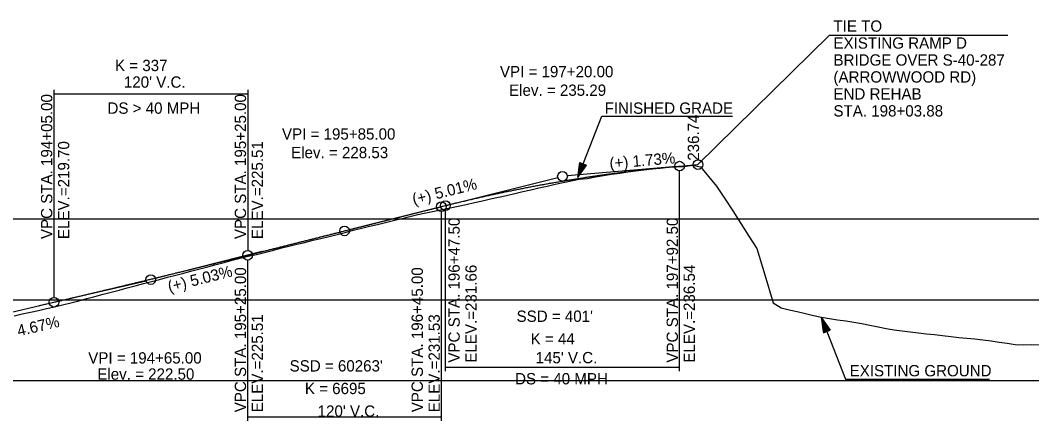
# Model space of a CAD drawing. Extents: x 69 to 2003113, y 512 to 837401.
# Drawn here: x 1924211 to 1924838, y 786788 to 787036 of the extents above; entities that cross this region are included whole.
import ezdxf

# ---------------------------------------------------------------- set-up
doc = ezdxf.new("R2010")
doc.units = 0
for name, color, linetype in [('BR_AUTO DIMENSION', 7, 'Continuous'), ('BR_CENTER LINE BASELINE', 7, 'Continuous'), ('BR_CONCRETE', 7, 'Continuous'), ('BR_GRID DOTS', 7, 'Continuous'), ('BR_GRID LINES', 7, 'Continuous'), ('BR_TEXT', 7, 'Continuous'), ('RD_PD_ALT1_TrvlWay', 7, 'Continuous'), ('RD_SHT_IplotShp', 7, 'Continuous')]:
    doc.layers.add(name, color=color, linetype=linetype)

msp = doc.modelspace()

# ---------------------------------------------------------------- linework, layer by layer
at = {"layer": 'BR_AUTO DIMENSION'}
for p, q in [((1923672.37, 786912.91), (1925908.15, 786912.91)), ((1923672.37, 786862.91), (1925908.15, 786862.91)), ((1923672.37, 786812.91), (1925908.15, 786812.91))]:
    msp.add_line(p, q, dxfattribs=at)
at = {"layer": 'BR_CENTER LINE BASELINE'}
for p, q in [((1924617.69, 786945.46), (1924549.95, 786939.61)), ((1924478.08, 786922.11), (1924544.05, 786938.62)), ((1924480.83, 786922.8), (1924414.87, 786906.28)), ((1924343.1, 786888.25), (1924409.05, 786904.82)), ((1924360.82, 786892.7), (1924294.87, 786876.13)), ((1924222.82, 786859.25), (1924289.04, 786874.71))]:
    msp.add_line(p, q, dxfattribs=at)
for centre in [(1924630.84, 786946.6), (1924546.96, 786939.35), (1924411.96, 786905.55), (1924291.96, 786875.4)]:
    msp.add_circle(centre, 3, dxfattribs=at)
at = {"layer": 'BR_GRID DOTS'}
for p, q in [((1924630.84, 786946.6), (1924712.4, 787026.8)), ((1924712.4, 787026.8), (1924822.78, 787026.8)), ((1924231.96, 786992.97), (1924231.96, 786864.39)), ((1924231.96, 786990.47), (1924351.96, 786990.47)), ((1924351.96, 786992.97), (1924351.96, 786893.47)), ((1924619.46, 786818.7), (1924619.46, 786942.62)), ((1924474.46, 786818.7), (1924474.46, 786918.2)), ((1924471.96, 786787.97), (1924471.96, 786917.57)), ((1924351.96, 786787.97), (1924351.96, 786887.47)), ((1924474.46, 786821.2), (1924619.46, 786821.2)), ((1924351.96, 786790.47), (1924471.96, 786790.47))]:
    msp.add_line(p, q, dxfattribs=at)
for centre in [(1924619.46, 786945.62), (1924471.96, 786920.57), (1924474.46, 786921.2), (1924351.96, 786890.47), (1924351.96, 786890.47), (1924231.96, 786861.39)]:
    msp.add_circle(centre, 3, dxfattribs=at)
at = {"layer": 'BR_GRID LINES'}
for p, q in [((1924619.46, 786945.62), (1924630.84, 786946.6)), ((1924471.96, 786920.57), (1924474.46, 786921.2)), ((1924188.96, 786851.35), (1924231.96, 786861.39))]:
    msp.add_line(p, q, dxfattribs=at)
for points in [[(1924474.46, 786921.2), (1924477.36, 786921.92), (1924480.26, 786922.63), (1924483.16, 786923.34), (1924486.06, 786924.03), (1924488.96, 786924.71), (1924491.86, 786925.39), (1924494.76, 786926.05), (1924497.66, 786926.7), (1924500.56, 786927.35), (1924503.46, 786927.99), (1924506.36, 786928.61), (1924509.26, 786929.23), (1924512.16, 786929.84), (1924515.06, 786930.43), (1924517.96, 786931.02), (1924520.86, 786931.6), (1924523.76, 786932.17), (1924526.66, 786932.73), (1924529.56, 786933.28), (1924532.46, 786933.82), (1924535.36, 786934.35), (1924538.26, 786934.87), (1924541.16, 786935.39), (1924544.06, 786935.89), (1924546.96, 786936.38), (1924549.86, 786936.86), (1924552.76, 786937.34), (1924555.66, 786937.8), (1924558.56, 786938.26), (1924561.46, 786938.7), (1924564.36, 786939.14), (1924567.26, 786939.57), (1924570.16, 786939.98), (1924573.06, 786940.39), (1924575.96, 786940.79), (1924578.86, 786941.18), (1924581.76, 786941.56), (1924584.66, 786941.93), (1924587.56, 786942.29), (1924590.46, 786942.64), (1924593.36, 786942.98), (1924596.26, 786943.31), (1924599.16, 786943.63), (1924602.06, 786943.94), (1924604.96, 786944.25), (1924607.86, 786944.54), (1924610.76, 786944.82), (1924613.66, 786945.1), (1924616.56, 786945.36), (1924619.46, 786945.62)], [(1924351.96, 786890.47), (1924354.36, 786891.08), (1924356.76, 786891.68), (1924359.16, 786892.28), (1924361.56, 786892.89), (1924363.96, 786893.49), (1924366.36, 786894.09), (1924368.76, 786894.69), (1924371.16, 786895.3), (1924373.56, 786895.9), (1924375.96, 786896.5), (1924378.36, 786897.11), (1924380.76, 786897.71), (1924383.16, 786898.31), (1924385.56, 786898.91), (1924387.96, 786899.52), (1924390.36, 786900.12), (1924392.76, 786900.72), (1924395.16, 786901.32), (1924397.56, 786901.92), (1924399.96, 786902.53), (1924402.36, 786903.13), (1924404.76, 786903.73), (1924407.16, 786904.33), (1924409.56, 786904.94), (1924411.96, 786905.54), (1924414.36, 786906.14), (1924416.76, 786906.74), (1924419.16, 786907.34), (1924421.56, 786907.95), (1924423.96, 786908.55), (1924426.36, 786909.15), (1924428.76, 786909.75), (1924431.16, 786910.35), (1924433.56, 786910.95), (1924435.96, 786911.56), (1924438.36, 786912.16), (1924440.76, 786912.76), (1924443.16, 786913.36), (1924445.56, 786913.96), (1924447.96, 786914.56), (1924450.36, 786915.16), (1924452.76, 786915.77), (1924455.16, 786916.37), (1924457.56, 786916.97), (1924459.96, 786917.57), (1924462.36, 786918.17), (1924464.76, 786918.77), (1924467.16, 786919.37), (1924469.56, 786919.97), (1924471.96, 786920.57)], [(1924231.96, 786861.39), (1924234.36, 786861.95), (1924236.76, 786862.51), (1924239.16, 786863.07), (1924241.56, 786863.64), (1924243.96, 786864.2), (1924246.36, 786864.77), (1924248.76, 786865.33), (1924251.16, 786865.9), (1924253.56, 786866.47), (1924255.96, 786867.03), (1924258.36, 786867.6), (1924260.76, 786868.17), (1924263.16, 786868.75), (1924265.56, 786869.32), (1924267.96, 786869.89), (1924270.36, 786870.46), (1924272.76, 786871.04), (1924275.16, 786871.61), (1924277.56, 786872.19), (1924279.96, 786872.77), (1924282.36, 786873.34), (1924284.76, 786873.92), (1924287.16, 786874.5), (1924289.56, 786875.08), (1924291.96, 786875.66), (1924294.36, 786876.25), (1924296.76, 786876.83), (1924299.16, 786877.41), (1924301.56, 786878), (1924303.96, 786878.58), (1924306.36, 786879.17), (1924308.76, 786879.76), (1924311.16, 786880.35), (1924313.56, 786880.93), (1924315.96, 786881.52), (1924318.36, 786882.11), (1924320.76, 786882.71), (1924323.16, 786883.3), (1924325.56, 786883.89), (1924327.96, 786884.49), (1924330.36, 786885.08), (1924332.76, 786885.68), (1924335.16, 786886.27), (1924337.56, 786886.87), (1924339.96, 786887.47), (1924342.36, 786888.07), (1924344.76, 786888.67), (1924347.16, 786889.27), (1924349.56, 786889.87), (1924351.96, 786890.47)]]:
    msp.add_spline(points, degree=3, dxfattribs=at)
at = {"layer": 'BR_TEXT'}
for points in [[(1924207.37, 786853.03), (1924212.37, 786854.08), (1924217.37, 786855.15), (1924222.37, 786856.27), (1924227.37, 786857.4), (1924232.37, 786858.54), (1924237.37, 786859.82), (1924242.37, 786861.04), (1924247.37, 786862.3), (1924252.37, 786863.64), (1924257.37, 786864.99), (1924262.37, 786866.31), (1924267.37, 786867.64), (1924272.37, 786868.92), (1924277.37, 786870.21), (1924282.37, 786871.52), (1924287.37, 786872.88), (1924292.37, 786874.18), (1924297.37, 786875.49), (1924302.37, 786876.91), (1924307.37, 786878.21), (1924312.37, 786879.45), (1924317.37, 786880.79), (1924322.37, 786882.11), (1924327.37, 786883.38), (1924332.37, 786884.66), (1924337.37, 786886.05), (1924342.37, 786887.32), (1924347.37, 786888.55), (1924352.37, 786889.8), (1924357.37, 786890.98), (1924362.37, 786892.2), (1924367.37, 786893.48), (1924372.37, 786894.79), (1924377.37, 786896), (1924382.37, 786897.28), (1924387.37, 786898.42), (1924392.37, 786899.7), (1924397.37, 786900.91), (1924402.37, 786902.1), (1924407.37, 786903.37), (1924412.37, 786904.64), (1924417.37, 786905.89), (1924422.37, 786907.23), (1924427.37, 786908.38), (1924432.37, 786909.58), (1924437.37, 786910.83), (1924442.37, 786912.02), (1924447.37, 786913.23), (1924452.37, 786914.39), (1924457.37, 786915.65), (1924462.37, 786916.76), (1924467.37, 786917.83), (1924472.37, 786918.85), (1924477.37, 786919.85), (1924482.37, 786920.8), (1924487.37, 786921.93), (1924492.37, 786923.03), (1924497.37, 786924.12), (1924502.37, 786925.33), (1924507.37, 786926.42), (1924512.37, 786927.47), (1924517.37, 786928.76), (1924522.37, 786929.88), (1924527.37, 786930.98), (1924532.37, 786932.25), (1924537.37, 786933.31), (1924542.37, 786934.41), (1924547.37, 786935.59), (1924552.37, 786936.57), (1924557.37, 786937.56), (1924562.37, 786938.06), (1924567.37, 786938.97), (1924572.37, 786939.86), (1924577.37, 786940.59), (1924582.37, 786941.35), (1924587.37, 786942.05), (1924592.37, 786942.74), (1924597.37, 786943.43), (1924602.37, 786943.97), (1924607.37, 786944.47), (1924612.37, 786944.96), (1924617.37, 786945.16), (1924622.37, 786945.44), (1924627.37, 786946.3), (1924632.37, 786945.24), (1924637.37, 786939.28), (1924642.37, 786933.25), (1924647.37, 786925.85), (1924652.37, 786918), (1924657.37, 786910.08), (1924662.37, 786902.34), (1924667.37, 786894.72), (1924672.37, 786878.31)], [(1924672.37, 786878.31), (1924677.37, 786861), (1924682.37, 786857.83), (1924687.37, 786856.73), (1924692.37, 786855.55), (1924697.37, 786854.38), (1924702.37, 786853.22), (1924707.37, 786852.05), (1924712.37, 786851.27), (1924717.37, 786850.52), (1924722.37, 786849.76), (1924727.37, 786849.12), (1924732.37, 786848.27), (1924737.37, 786847.24), (1924742.37, 786846.17), (1924747.37, 786845.1), (1924752.37, 786844.35), (1924757.37, 786843.69), (1924762.37, 786843.08), (1924767.37, 786842.49), (1924772.37, 786841.89), (1924777.37, 786841.3), (1924782.37, 786840.71), (1924787.37, 786840.13), (1924792.37, 786839.6), (1924797.37, 786839.18), (1924802.37, 786838.68), (1924807.37, 786838.1), (1924812.37, 786837.47), (1924817.37, 786836.69), (1924822.37, 786835.92), (1924827.37, 786835.14), (1924832.37, 786835.09), (1924837.37, 786835.21), (1924842.37, 786834.96)]]:
    msp.add_lwpolyline(points, dxfattribs=at)
at = {"layer": 'RD_PD_ALT1_TrvlWay'}
for p, q in [((1924556.43, 786938.62), (1924571.39, 786976.57)), ((1924571.39, 786976.57), (1924652.17, 786976.57)), ((1924556.43, 786938.62), (1924557.63, 786947.82)), ((1924556.43, 786938.62), (1924557.63, 786947.82)), ((1924559.73, 786946.99), (1924556.43, 786938.62)), ((1924559.73, 786946.99), (1924556.43, 786938.62)), ((1924556.43, 786938.62), (1924561.82, 786946.16)), ((1924556.43, 786938.62), (1924561.82, 786946.16)), ((1924557.63, 786947.82), (1924561.82, 786946.16)), ((1924557.63, 786947.82), (1924561.82, 786946.16)), ((1924707.37, 786851.7), (1924722.33, 786813.75)), ((1924710.67, 786843.33), (1924707.37, 786851.7)), ((1924707.37, 786851.7), (1924712.76, 786844.15)), ((1924707.37, 786851.7), (1924708.58, 786842.5)), ((1924708.58, 786842.5), (1924712.76, 786844.15)), ((1924722.33, 786813.75), (1924811.52, 786813.75))]:
    msp.add_line(p, q, dxfattribs=at)
for points in [[(1924559.62, 786946.91), (1924556.55, 786939.11), (1924559.59, 786946.98), (1924556.63, 786939.51), (1924559.49, 786946.98), (1924556.65, 786939.78), (1924559.38, 786947.01), (1924556.68, 786940.1), (1924559.3, 786947.06), (1924556.76, 786940.6), (1924559.19, 786947.12), (1924556.84, 786941.12), (1924559.07, 786947.13), (1924556.9, 786941.52), (1924558.99, 786947.18), (1924556.96, 786941.98), (1924558.88, 786947.16), (1924557.02, 786942.37), (1924558.82, 786947.27), (1924557.05, 786942.72), (1924558.69, 786947.28), (1924557.11, 786943.22), (1924558.59, 786947.34), (1924557.22, 786943.81), (1924558.5, 786947.4), (1924557.23, 786944.23), (1924558.39, 786947.44), (1924557.31, 786944.86), (1924558.27, 786947.44), (1924557.41, 786945.36), (1924558.17, 786947.54), (1924557.47, 786945.8), (1924558.07, 786947.54), (1924557.51, 786946.2), (1924557.99, 786947.63), (1924557.58, 786946.7), (1924557.88, 786947.6), (1924557.66, 786947.25), (1924557.76, 786947.61)], [(1924559.62, 786946.91), (1924556.55, 786939.11), (1924559.59, 786946.98), (1924556.63, 786939.51), (1924559.49, 786946.98), (1924556.65, 786939.78), (1924559.38, 786947.01), (1924556.68, 786940.1), (1924559.3, 786947.06), (1924556.76, 786940.6), (1924559.19, 786947.12), (1924556.84, 786941.12), (1924559.07, 786947.13), (1924556.9, 786941.52), (1924558.99, 786947.18), (1924556.96, 786941.98), (1924558.88, 786947.16), (1924557.02, 786942.37), (1924558.82, 786947.27), (1924557.05, 786942.72), (1924558.69, 786947.28), (1924557.11, 786943.22), (1924558.59, 786947.34), (1924557.22, 786943.81), (1924558.5, 786947.4), (1924557.23, 786944.23), (1924558.39, 786947.44), (1924557.31, 786944.86), (1924558.27, 786947.44), (1924557.41, 786945.36), (1924558.17, 786947.54), (1924557.47, 786945.8), (1924558.07, 786947.54), (1924557.51, 786946.2), (1924557.99, 786947.63), (1924557.58, 786946.7), (1924557.88, 786947.6), (1924557.66, 786947.25), (1924557.76, 786947.61)], [(1924556.7, 786939.14), (1924559.75, 786946.86), (1924556.86, 786939.39), (1924559.85, 786946.82), (1924557.02, 786939.63), (1924559.93, 786946.83), (1924557.2, 786939.84), (1924560, 786946.78), (1924557.4, 786940.1), (1924560.09, 786946.77), (1924557.58, 786940.35), (1924560.16, 786946.74), (1924557.8, 786940.65), (1924560.25, 786946.72), (1924558.04, 786941.01), (1924560.37, 786946.66), (1924558.25, 786941.33), (1924560.45, 786946.67), (1924558.48, 786941.66), (1924560.53, 786946.61), (1924558.72, 786941.96), (1924560.62, 786946.58), (1924558.95, 786942.31), (1924560.66, 786946.5), (1924559.27, 786942.77), (1924560.76, 786946.5), (1924559.51, 786943.05), (1924560.85, 786946.51), (1924559.8, 786943.44), (1924560.92, 786946.44), (1924560.04, 786943.85), (1924561.02, 786946.38), (1924560.26, 786944.16), (1924561.1, 786946.29), (1924560.51, 786944.44), (1924561.17, 786946.26), (1924560.8, 786944.91), (1924561.32, 786946.28), (1924560.98, 786945.17), (1924561.46, 786946.23), (1924561.17, 786945.34), (1924561.56, 786946.09), (1924561.68, 786946.14), (1924561.53, 786946.1)], [(1924556.7, 786939.14), (1924559.75, 786946.86), (1924556.86, 786939.39), (1924559.85, 786946.82), (1924557.02, 786939.63), (1924559.93, 786946.83), (1924557.2, 786939.84), (1924560, 786946.78), (1924557.4, 786940.1), (1924560.09, 786946.77), (1924557.58, 786940.35), (1924560.16, 786946.74), (1924557.8, 786940.65), (1924560.25, 786946.72), (1924558.04, 786941.01), (1924560.37, 786946.66), (1924558.25, 786941.33), (1924560.45, 786946.67), (1924558.48, 786941.66), (1924560.53, 786946.61), (1924558.72, 786941.96), (1924560.62, 786946.58), (1924558.95, 786942.31), (1924560.66, 786946.5), (1924559.27, 786942.77), (1924560.76, 786946.5), (1924559.51, 786943.05), (1924560.85, 786946.51), (1924559.8, 786943.44), (1924560.92, 786946.44), (1924560.04, 786943.85), (1924561.02, 786946.38), (1924560.26, 786944.16), (1924561.1, 786946.29), (1924560.51, 786944.44), (1924561.17, 786946.26), (1924560.8, 786944.91), (1924561.32, 786946.28), (1924560.98, 786945.17), (1924561.46, 786946.23), (1924561.17, 786945.34), (1924561.56, 786946.09), (1924561.68, 786946.14), (1924561.53, 786946.1)], [(1924710.57, 786843.41), (1924707.49, 786851.2), (1924710.54, 786843.34), (1924707.57, 786850.81), (1924710.44, 786843.34), (1924707.59, 786850.54), (1924710.32, 786843.31), (1924707.62, 786850.21), (1924710.24, 786843.26), (1924707.7, 786849.72), (1924710.13, 786843.2), (1924707.78, 786849.2), (1924710.01, 786843.19), (1924707.84, 786848.8), (1924709.93, 786843.14), (1924707.9, 786848.34), (1924709.83, 786843.16), (1924707.96, 786847.94), (1924709.77, 786843.05), (1924707.99, 786847.6), (1924709.63, 786843.04), (1924708.05, 786847.1), (1924709.53, 786842.98), (1924708.17, 786846.5), (1924709.44, 786842.92), (1924708.17, 786846.09), (1924709.33, 786842.88), (1924708.26, 786845.46), (1924709.22, 786842.88), (1924708.35, 786844.96), (1924709.11, 786842.78), (1924708.41, 786844.52), (1924709.01, 786842.78), (1924708.45, 786844.11), (1924708.93, 786842.68), (1924708.52, 786843.62), (1924708.82, 786842.72), (1924708.6, 786843.07), (1924708.7, 786842.71)], [(1924707.64, 786851.18), (1924710.69, 786843.46), (1924707.8, 786850.93), (1924710.79, 786843.5), (1924707.96, 786850.69), (1924710.87, 786843.49), (1924708.14, 786850.48), (1924710.94, 786843.53), (1924708.34, 786850.22), (1924711.03, 786843.55), (1924708.52, 786849.97), (1924711.1, 786843.58), (1924708.74, 786849.67), (1924711.19, 786843.6), (1924708.98, 786849.31), (1924711.31, 786843.66), (1924709.19, 786848.99), (1924711.39, 786843.65), (1924709.42, 786848.66), (1924711.47, 786843.7), (1924709.66, 786848.35), (1924711.56, 786843.74), (1924709.89, 786848.01), (1924711.61, 786843.82), (1924710.21, 786847.55), (1924711.71, 786843.82), (1924710.45, 786847.26), (1924711.79, 786843.81), (1924710.74, 786846.88), (1924711.86, 786843.88), (1924710.98, 786846.47), (1924711.96, 786843.94), (1924711.2, 786846.16), (1924712.04, 786844.03), (1924711.45, 786845.88), (1924712.11, 786844.06), (1924711.74, 786845.41), (1924712.26, 786844.04), (1924711.92, 786845.14), (1924712.4, 786844.09), (1924712.11, 786844.98), (1924712.5, 786844.23), (1924712.62, 786844.18), (1924712.47, 786844.22)]]:
    msp.add_lwpolyline(points, dxfattribs=at)

# ---------------------------------------------------------------- texts
at = {"layer": 'BR_CENTER LINE BASELINE'}
for s, rotation, p in [('(+) 1.73%', 4.93817, (1924576.35, 786943.9)), ('(+) 5.01%', 14.05712, (1924454.9, 786921.59)), ('(+) 5.03%', 14.10543, (1924303.46, 786867.55)), ('(+) 4.67%', 13.14117, (1924196.14, 786836.93))]:
    msp.add_text(s, height=7, rotation=rotation, dxfattribs=at).set_placement(p)
at = {"layer": 'BR_CONCRETE'}
for s, p in [('VPC STA. 194+05.00 ', (1924230.96, 786900.47)), ('VPC STA. 195+25.00 ', (1924350.96, 786900.47)), ('ELEV.=219.70', (1924241.46, 786900.47)), ('ELEV.=225.51', (1924361.46, 786900.47)), ('VPC STA. 196+47.50 ', (1924483.29, 786823.96)), ('VPC STA. 197+92.50 ', (1924618.46, 786823.96)), ('VPC STA. 195+25.00 ', (1924350.96, 786793.24)), ('VPC STA. 196+45.00 ', (1924460.47, 786793.24)), ('ELEV.=231.66', (1924493.79, 786823.96)), ('ELEV.=236.54', (1924628.96, 786823.96)), ('ELEV.=225.51', (1924361.46, 786793.24)), ('ELEV.=231.53', (1924470.97, 786793.24))]:
    msp.add_text(s, height=7, rotation=90, dxfattribs=at).set_placement(p)
at = {"layer": 'BR_GRID DOTS'}
for s, p in [('K = 337', (1924269.8, 787004.47)), ("120' V.C.", (1924275.31, 786994.19)), ('DS > 40 MPH', (1924265.13, 786978.07)), ("SSD = 401'", (1924518.5, 786849.2)), ('K = 44', (1924527.23, 786835.2)), ("145' V.C.", (1924530.31, 786823.57)), ("SSD = 60263'", (1924377.95, 786818.47)), ('DS = 40 MPH', (1924517.59, 786810.5)), ('K = 6695', (1924387.39, 786804.47)), ("120' V.C.", (1924395.31, 786790.47))]:
    msp.add_text(s, height=7, dxfattribs=at).set_placement(p)
at = {"layer": 'RD_PD_ALT1_TrvlWay'}
for s, p in [('FINISHED GRADE', (1924573.03, 786978.04)), ('EXISTING GROUND', (1924724.79, 786815.48))]:
    msp.add_text(s, height=7, dxfattribs=at).set_placement(p)
at = {"layer": 'RD_SHT_IplotShp'}
for s, p in [('TIE TO ', (1924714.77, 787028.86)), ('EXISTING RAMP D', (1924714.77, 787018.36)), ('BRIDGE OVER S-40-287', (1924714.77, 787007.86)), ('VPI = 197+20.00', (1924508.21, 787000.66)), ('(ARROWWOOD RD)', (1924714.77, 786997.36)), ('Elev. = 235.29', (1924513.86, 786989.16)), ('END REHAB', (1924714.77, 786986.86)), ('STA. 198+03.88', (1924714.77, 786976.36)), ('VPI = 195+85.00', (1924373.21, 786962.05)), ('Elev. = 228.53', (1924378.88, 786950.55)), ('VPI = 194+65.00', (1924253.21, 786823.4)), ('Elev. = 222.50', (1924258.84, 786813.4))]:
    msp.add_text(s, height=7, dxfattribs=at).set_placement(p)
msp.add_text('236.74', height=7, rotation=90, dxfattribs=at).set_placement((1924631.54, 786948.96))

doc.saveas('drawing.dxf')
